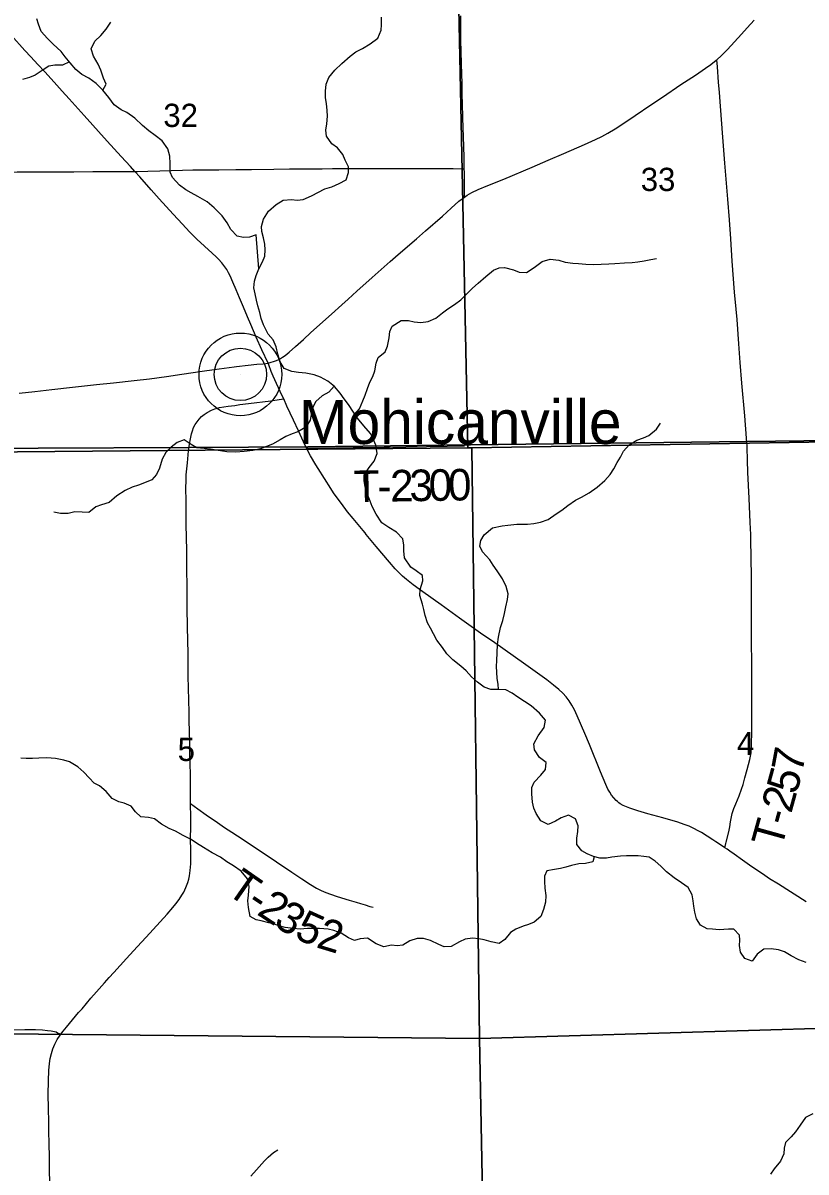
# Model space of a CAD drawing. Extents: x 1874609 to 2204689, y 815661 to 1281160.
# Drawn here: x 2051988 to 2059431, y 986276 to 997204 of the extents above; entities that cross this region are included whole.
import ezdxf

# ---------------------------------------------------------------- set-up
doc = ezdxf.new("R2010")
doc.units = 0
for name, color, linetype in [('GM_X_County_Road', 7, 'Continuous'), ('GM_X_Minor_River', 7, 'Continuous'), ('GM_X_Section', 7, 'Continuous'), ('GM_X_Section_Text', 7, 'Continuous'), ('GM_X_State_Route', 7, 'Continuous'), ('GM_X_Township', 7, 'Continuous'), ('GM_X_Township_Road', 7, 'Continuous'), ('GM_X_Township_Road_Text', 7, 'Continuous'), ('GM_X_Unincorporated', 7, 'Continuous'), ('GM_X_Unincorporated_Location', 7, 'Continuous'), ('GM_X_Unincorporated_Text', 7, 'Continuous')]:
    doc.layers.add(name, color=color, linetype=linetype)

msp = doc.modelspace()

# ---------------------------------------------------------------- linework, layer by layer
at = {"layer": 'GM_X_County_Road'}
for points in [[(2053565, 993151), (2053571, 993199), (2053579, 993248), (2053589, 993295), (2053598, 993326), (2053610, 993356), (2053625, 993385), (2053643, 993412), (2053663, 993437), (2053685, 993461), (2053697, 993472), (2053710, 993482), (2053737, 993499), (2053780, 993522), (2053810, 993534), (2053825, 993539), (2053856, 993546), (2053937, 993560), (2054002, 993567), (2054050, 993574), (2054132, 993585), (2054343, 993612), (2054424, 993623), (2054466, 993629)], [(2053580, 989781), (2053580, 989947), (2053579, 990062), (2053574, 990241), (2053574, 990306), (2053573, 990355), (2053570, 990470), (2053568, 990568), (2053566, 990650), (2053562, 990877), (2053559, 990992), (2053558, 991073), (2053558, 991172), (2053558, 991221), (2053556, 991319), (2053550, 991630), (2053550, 991696), (2053548, 991844), (2053546, 992008), (2053545, 992188), (2053540, 992434), (2053539, 992565), (2053538, 992647), (2053536, 992793), (2053538, 992841), (2053540, 992907), (2053551, 993020), (2053562, 993134), (2053565, 993151)], [(2052347, 987586), (2052369, 987616), (2052400, 987654), (2052516, 987792), (2052549, 987829), (2052634, 987928), (2052688, 987990), (2052764, 988076), (2052808, 988125), (2052852, 988173), (2052972, 988306), (2053038, 988378), (2053114, 988463), (2053158, 988511), (2053357, 988728), (2053411, 988790), (2053442, 988828), (2053472, 988868), (2053499, 988909), (2053516, 988938), (2053537, 988983), (2053554, 989029), (2053563, 989061), (2053570, 989094), (2053577, 989143), (2053583, 989208), (2053584, 989258), (2053583, 989340), (2053581, 989437), (2053582, 989568), (2053584, 989649), (2053580, 989781)], [(2052243, 986161), (2052241, 986309), (2052239, 986407), (2052237, 986555), (2052235, 986653), (2052234, 986735), (2052230, 986899), (2052229, 986932), (2052228, 986964), (2052228, 987013), (2052230, 987144), (2052234, 987242), (2052239, 987307), (2052247, 987355), (2052258, 987402), (2052273, 987448), (2052292, 987493), (2052314, 987536), (2052340, 987577), (2052347, 987586)]]:
    msp.add_lwpolyline(points, dxfattribs=at)
at = {"layer": 'GM_X_Minor_River'}
for points in [[(2054229, 994865), (2054205, 995188), (2054141, 995166), (2054083, 995163), (2054023, 995177), (2053965, 995241), (2053929, 995303), (2053880, 995371), (2053806, 995447), (2053738, 995503), (2053651, 995555), (2053587, 995590), (2053537, 995618), (2053477, 995662), (2053408, 995734), (2053386, 995786), (2053386, 995868), (2053384, 995938), (2053365, 996008), (2053311, 996082), (2053245, 996134), (2053184, 996178), (2053124, 996230), (2053052, 996298), (2052976, 996352), (2052921, 996377), (2052853, 996425), (2052805, 996495), (2052746, 996565), (2052682, 996627), (2052614, 996679), (2052548, 996713), (2052491, 996761), (2052437, 996824), (2052389, 996882), (2052351, 996934), (2052276, 997002), (2052220, 997056), (2052162, 997124), (2052135, 997194), (2052119, 997244)], [(2054229, 994865), (2054264, 994932), (2054286, 994986), (2054290, 995046), (2054286, 995100), (2054275, 995160), (2054257, 995220), (2054255, 995270), (2054275, 995338), (2054322, 995415), (2054394, 995479), (2054462, 995518), (2054540, 995526), (2054594, 995518), (2054650, 995524), (2054730, 995559), (2054858, 995627), (2054922, 995647), (2054992, 995678), (2055060, 995712), (2055081, 995782), (2055081, 995836), (2055051, 995898), (2055029, 995952), (2054976, 996016), (2054922, 996056), (2054872, 996128), (2054865, 996184), (2054875, 996244), (2054881, 996319), (2054879, 996373), (2054872, 996437), (2054864, 996491), (2054862, 996555), (2054870, 996623), (2054895, 996685), (2054953, 996756), (2055019, 996820), (2055099, 996887), (2055152, 996929), (2055214, 996963), (2055288, 997005), (2055362, 997060), (2055392, 997136), (2055396, 997188), (2055397, 997258)], [(2052746, 996565), (2052778, 996621), (2052754, 996679), (2052728, 996755), (2052701, 996813), (2052657, 996887), (2052637, 996959), (2052672, 997030), (2052728, 997084), (2052780, 997144), (2052822, 997211)], [(2052429, 996834), (2052365, 996802), (2052291, 996802), (2052233, 996794), (2052171, 996753), (2052105, 996707), (2052050, 996685), (2051984, 996666)], [(2055142, 993485), (2055185, 993534), (2055217, 993611), (2055240, 993665), (2055264, 993729), (2055286, 993787), (2055312, 993843), (2055333, 993896), (2055345, 993968), (2055363, 994022), (2055431, 994076), (2055452, 994129), (2055468, 994211), (2055474, 994269), (2055496, 994321), (2055582, 994374), (2055652, 994374), (2055706, 994362), (2055770, 994354), (2055838, 994364), (2055912, 994397), (2055975, 994447), (2056027, 994485), (2056089, 994528), (2056151, 994572), (2056207, 994628), (2056261, 994681), (2056314, 994729), (2056388, 994793), (2056460, 994854), (2056514, 994876), (2056564, 994878), (2056650, 994856), (2056704, 994835), (2056774, 994831), (2056846, 994879), (2056922, 994936), (2056998, 994958), (2057082, 994948), (2057142, 994930), (2057214, 994921), (2057268, 994917), (2057338, 994909), (2057406, 994907), (2057482, 994910), (2057556, 994914), (2057614, 994918), (2057705, 994922), (2057777, 994927), (2057831, 994933), (2057891, 994943), (2057957, 994956), (2058009, 994964)], [(2057253, 989452), (2057263, 989513), (2057265, 989569), (2057240, 989635), (2057172, 989670), (2057102, 989644), (2057048, 989612), (2056981, 989582), (2056910, 989615), (2056866, 989685), (2056842, 989737), (2056832, 989793), (2056823, 989874), (2056823, 989932), (2056847, 989984), (2056909, 990050), (2056954, 990104), (2056960, 990171), (2056896, 990218), (2056849, 990292), (2056843, 990347), (2056885, 990425), (2056941, 990503), (2056956, 990573), (2056898, 990641), (2056818, 990709), (2056691, 990793), (2056639, 990829), (2056577, 990863), (2056509, 990866), (2056435, 990864), (2056373, 990886), (2056308, 990934), (2056250, 990986), (2056200, 991041), (2056150, 991087), (2056073, 991147), (2056017, 991205), (2055975, 991265), (2055921, 991335), (2055890, 991393), (2055860, 991447), (2055834, 991499), (2055811, 991569), (2055797, 991627), (2055785, 991677), (2055761, 991759), (2055764, 991815), (2055790, 991898), (2055784, 991948), (2055726, 991993), (2055673, 992027), (2055613, 992117), (2055609, 992185), (2055609, 992238), (2055598, 992298), (2055538, 992361), (2055464, 992405), (2055399, 992451), (2055345, 992531), (2055307, 992605), (2055287, 992655), (2055262, 992719), (2055240, 992791), (2055232, 992853), (2055231, 992903), (2055277, 992976), (2055325, 993036), (2055355, 993110), (2055342, 993188), (2055316, 993248), (2055290, 993300), (2055227, 993374), (2055167, 993446), (2055131, 993502), (2055083, 993574), (2055042, 993630), (2055004, 993684), (2054950, 993746), (2054886, 993798), (2054817, 993836), (2054757, 993857), (2054677, 993873), (2054607, 993881), (2054543, 993889), (2054471, 993918), (2054432, 993982), (2054410, 994055), (2054394, 994125), (2054366, 994191), (2054319, 994245), (2054273, 994333), (2054253, 994395), (2054240, 994449), (2054220, 994513), (2054208, 994569), (2054194, 994629), (2054183, 994685), (2054187, 994749), (2054203, 994801), (2054229, 994865)], [(2054945, 993750), (2054894, 993694), (2054832, 993659), (2054772, 993605), (2054746, 993555), (2054729, 993497), (2054719, 993428), (2054675, 993360), (2054599, 993316), (2054547, 993296), (2054487, 993271), (2054432, 993239), (2054360, 993199), (2054304, 993176), (2054244, 993154), (2054174, 993138), (2054090, 993130), (2054012, 993123), (2053926, 993125), (2053844, 993137), (2053770, 993152), (2053709, 993156), (2053639, 993162), (2053585, 993196), (2053519, 993240), (2053453, 993213), (2053397, 993171), (2053345, 993119), (2053312, 993056), (2053286, 992970), (2053256, 992910), (2053212, 992858), (2053143, 992829), (2053085, 992809), (2053025, 992789), (2052959, 992757), (2052881, 992706), (2052807, 992642), (2052735, 992620), (2052679, 992603), (2052613, 992547), (2052551, 992553), (2052481, 992556), (2052417, 992540), (2052345, 992538), (2052281, 992550)], [(2056509, 990866), (2056503, 990916), (2056494, 990968), (2056492, 991029), (2056490, 991083), (2056492, 991141), (2056495, 991213), (2056499, 991293), (2056507, 991363), (2056528, 991455), (2056550, 991520), (2056564, 991588), (2056578, 991650), (2056593, 991720), (2056599, 991776), (2056581, 991846), (2056546, 991916), (2056496, 991994), (2056456, 992046), (2056424, 992098), (2056355, 992174), (2056331, 992228), (2056339, 992282), (2056371, 992335), (2056450, 992401), (2056542, 992421), (2056598, 992428), (2056682, 992436), (2056732, 992436), (2056784, 992438), (2056844, 992443), (2056908, 992457), (2056980, 992483), (2057056, 992536), (2057110, 992570), (2057168, 992614), (2057240, 992666), (2057296, 992695), (2057370, 992737), (2057447, 992789), (2057517, 992852), (2057569, 992910), (2057605, 992964), (2057636, 993023), (2057666, 993075), (2057696, 993131), (2057750, 993193), (2057824, 993236), (2057886, 993260), (2057938, 993282), (2058009, 993341), (2058049, 993397)], [(2057418, 989275), (2057404, 989225), (2057334, 989210), (2057270, 989208), (2057200, 989192), (2057148, 989175), (2057096, 989163), (2057040, 989153), (2056968, 989141), (2056945, 989091), (2056945, 989038), (2056949, 988976), (2056957, 988906), (2056954, 988842), (2056934, 988772), (2056910, 988706), (2056846, 988651), (2056794, 988631), (2056742, 988615), (2056673, 988587), (2056621, 988554), (2056569, 988486), (2056513, 988450), (2056439, 988465), (2056371, 988483), (2056321, 988493), (2056261, 988499), (2056191, 988491), (2056137, 988464), (2056059, 988420), (2055991, 988416), (2055939, 988440), (2055862, 988477), (2055796, 988497), (2055736, 988497), (2055666, 988473), (2055597, 988432), (2055543, 988426), (2055492, 988432), (2055418, 988416), (2055344, 988447), (2055262, 988501), (2055192, 988493), (2055140, 988479), (2055082, 988504), (2055012, 988546), (2054944, 988572), (2054889, 988586), (2054807, 988592), (2054755, 988593), (2054693, 988591), (2054623, 988585), (2054557, 988591), (2054481, 988602), (2054431, 988614), (2054375, 988632), (2054325, 988646), (2054253, 988664), (2054203, 988675), (2054147, 988707), (2054130, 988791), (2054124, 988854), (2054130, 988910), (2054137, 988990), (2054121, 989064), (2054061, 989136), (2053988, 989188), (2053926, 989227), (2053864, 989269), (2053786, 989311), (2053703, 989361), (2053637, 989405), (2053587, 989437), (2053511, 989476), (2053437, 989516), (2053377, 989544), (2053304, 989584), (2053238, 989636), (2053182, 989649), (2053108, 989655), (2053056, 989701), (2053015, 989755), (2052949, 989785), (2052899, 989795), (2052837, 989829), (2052779, 989896), (2052716, 989948), (2052664, 989974), (2052616, 990026), (2052566, 990078), (2052510, 990130), (2052431, 990176), (2052377, 990194), (2052297, 990209), (2052215, 990215), (2052139, 990213), (2052079, 990210), (2052017, 990210), (2051967, 990212)], [(2059433, 988270), (2059363, 988294), (2059289, 988332), (2059227, 988370), (2059169, 988390), (2059099, 988397), (2059029, 988395), (2058965, 988347), (2058919, 988282), (2058849, 988306), (2058809, 988366), (2058800, 988430), (2058802, 988480), (2058798, 988530), (2058746, 988584), (2058694, 988584), (2058606, 988578), (2058542, 988584), (2058490, 988589), (2058427, 988625), (2058391, 988683), (2058373, 988747), (2058365, 988803), (2058358, 988855), (2058350, 988913), (2058310, 988983), (2058246, 989027), (2058179, 989073), (2058105, 989131), (2058051, 989185), (2057997, 989233), (2057940, 989269), (2057888, 989276), (2057836, 989284), (2057724, 989284), (2057668, 989280), (2057586, 989269), (2057534, 989261), (2057472, 989261), (2057412, 989277), (2057352, 989302), (2057300, 989332), (2057253, 989390), (2057253, 989452)], [(2059497, 986828), (2059426, 986795), (2059376, 986721), (2059330, 986659), (2059290, 986609), (2059236, 986558), (2059223, 986502), (2059221, 986448), (2059189, 986380), (2059127, 986305), (2059092, 986255)]]:
    msp.add_lwpolyline(points, dxfattribs=at)
at = {"layer": 'GM_X_Section'}
for points in [[(2056110, 998434), (2061088, 998551), (2061157, 993245), (2056253, 993162), (2056215, 993163)], [(2050820, 998403), (2056110, 998434), (2056215, 993163), (2050862, 993115)], [(2061157, 993245), (2061417, 993248), (2061440, 987697), (2056326, 987545), (2056253, 993162)], [(2056215, 993163), (2056253, 993162), (2056326, 987545), (2050843, 987600), (2050738, 993114), (2050862, 993115)], [(2050843, 987600), (2056326, 987545), (2056379, 984912), (2056248, 982336), (2050888, 982296)], [(2056326, 987545), (2061440, 987697), (2061547, 982423), (2056248, 982336), (2056379, 984912)]]:
    msp.add_lwpolyline(points, close=True, dxfattribs=at)
at = {"layer": 'GM_X_State_Route'}
for points in [[(2053823, 994980), (2053786, 995016), (2053714, 995082), (2053641, 995149), (2053571, 995219), (2053503, 995290), (2053415, 995387), (2053283, 995533), (2053206, 995618), (2053098, 995741), (2053051, 995792), (2053009, 995838), (2052920, 995935), (2052789, 996081), (2052569, 996325), (2052426, 996483), (2052360, 996556), (2052283, 996641), (2052194, 996738), (2052128, 996810), (2052061, 996883), (2052006, 996943), (2051874, 997088), (2051742, 997233)], [(2056183, 995548), (2056183, 995577), (2056183, 995603), (2056183, 995635), (2056184, 995683), (2056183, 995782), (2056182, 995818), (2056180, 995929), (2056174, 996126), (2056171, 996207), (2056168, 996306), (2056164, 996437), (2056163, 996519), (2056161, 996634), (2056159, 996715), (2056154, 996929), (2056150, 997043), (2056149, 997174), (2056149, 997273)], [(2056183, 995548), (2056211, 995568), (2056254, 995593), (2056314, 995621), (2056405, 995659), (2056557, 995719), (2056829, 995834), (2056979, 995899), (2057130, 995964), (2057325, 996048), (2057430, 996095), (2057489, 996124), (2057546, 996156), (2057616, 996198), (2057726, 996269), (2057808, 996324), (2057957, 996425), (2058065, 996498), (2058242, 996618), (2058379, 996709), (2058474, 996773), (2058527, 996810), (2058578, 996851), (2058583, 996855), (2058626, 996895), (2058683, 996953), (2058750, 997025), (2058817, 997098), (2058872, 997158), (2058939, 997230)], [(2054318, 993970), (2054397, 993995), (2054426, 994008), (2054454, 994025), (2054480, 994043), (2054518, 994074), (2054579, 994128), (2054653, 994194), (2054725, 994260), (2054919, 994436), (2055017, 994523), (2055078, 994578), (2055162, 994654), (2055307, 994785), (2055393, 994861), (2055479, 994936), (2055553, 995001), (2055727, 995151), (2055813, 995226), (2055974, 995366), (2056059, 995442), (2056132, 995508), (2056171, 995539), (2056183, 995548)], [(2054892, 992810), (2054875, 992836), (2054770, 993003), (2054720, 993088), (2054690, 993146), (2054684, 993159), (2054654, 993220), (2054606, 993324), (2054559, 993428), (2054497, 993561), (2054466, 993629), (2054449, 993665), (2054366, 993844), (2054347, 993890), (2054325, 993952), (2054318, 993970), (2054258, 994095), (2054204, 994215), (2054153, 994335), (2054122, 994410), (2054084, 994500), (2054064, 994545), (2054045, 994590), (2054013, 994665), (2053982, 994740), (2053956, 994800), (2053942, 994829), (2053926, 994858), (2053908, 994885), (2053878, 994923), (2053845, 994959), (2053823, 994980)], [(2051952, 993684), (2052099, 993700), (2052262, 993719), (2052458, 993740), (2052686, 993765), (2052849, 993782), (2053044, 993804), (2053190, 993820), (2053352, 993842), (2053498, 993864), (2053692, 993894), (2053806, 993909), (2053996, 993935), (2054016, 993938), (2054129, 993950), (2054210, 993958), (2054270, 993963), (2054318, 993970)], [(2059432, 988845), (2059168, 989012), (2059085, 989065), (2059017, 989111), (2058935, 989166), (2058895, 989194), (2058828, 989241), (2058748, 989298), (2058708, 989326), (2058681, 989345), (2058658, 989360), (2058627, 989381), (2058572, 989417), (2058545, 989434), (2058491, 989470), (2058436, 989506), (2058407, 989522), (2058364, 989544), (2058319, 989564), (2058274, 989582), (2058212, 989602), (2058070, 989643), (2057928, 989683), (2057833, 989711), (2057755, 989737), (2057724, 989749), (2057694, 989763), (2057665, 989779), (2057652, 989788), (2057638, 989799), (2057626, 989810), (2057603, 989834), (2057583, 989860), (2057565, 989888), (2057548, 989917), (2057527, 989962), (2057477, 990083), (2057372, 990341), (2057328, 990447), (2057256, 990613), (2057229, 990672), (2057206, 990715), (2057180, 990757), (2057151, 990795), (2057118, 990831), (2057082, 990864), (2057032, 990906), (2056967, 990956), (2056767, 991100), (2056647, 991185), (2056473, 991308), (2056337, 991401), (2056136, 991544), (2055964, 991670), (2055790, 991794), (2055698, 991862), (2055633, 991912), (2055595, 991944), (2055560, 991977), (2055526, 992013), (2055472, 992075), (2055346, 992226), (2055251, 992340), (2055239, 992354), (2055220, 992377), (2055125, 992490), (2055073, 992554), (2055014, 992633), (2054947, 992726), (2054892, 992810)]]:
    msp.add_lwpolyline(points, dxfattribs=at)
at = {"layer": 'GM_X_Township'}
for points in [[(2071959, 1001676), (2072021, 996047), (2072065, 993379), (2071978, 993380), (2063756, 993282), (2058868, 993223), (2056242, 993192), (2055482, 993183), (2054696, 993173), (2053568, 993168), (2050693, 993155), (2045626, 993121), (2045517, 995688), (2045485, 1001053)], [(2045626, 993121), (2050693, 993155), (2053568, 993168), (2054696, 993173), (2055482, 993183), (2056242, 993192), (2058868, 993223), (2063756, 993282), (2071978, 993380), (2071988, 991894), (2071996, 990692), (2072013, 988008), (2072047, 982707)]]:
    msp.add_lwpolyline(points, dxfattribs=at)
at = {"layer": 'GM_X_Township_Road'}
for points in [[(2058868, 993218), (2058866, 993245), (2058865, 993255), (2058848, 993468), (2058821, 993778), (2058805, 993974), (2058791, 994154), (2058775, 994383), (2058766, 994481), (2058752, 994645), (2058730, 994939), (2058715, 995152), (2058702, 995332), (2058686, 995528), (2058660, 995872), (2058641, 996117), (2058619, 996412), (2058608, 996543), (2058599, 996641), (2058588, 996788), (2058583, 996855)], [(2053051, 995792), (2053077, 995792), (2053175, 995796), (2053290, 995799), (2053503, 995805), (2053602, 995806), (2053700, 995807), (2053848, 995809), (2054012, 995811), (2054160, 995812), (2054373, 995815), (2054520, 995817), (2054586, 995818), (2054750, 995818), (2054832, 995818), (2054930, 995819), (2055028, 995820), (2055094, 995820), (2055160, 995820), (2055225, 995820), (2055388, 995820), (2055470, 995820), (2055617, 995820), (2055716, 995820), (2055863, 995820), (2055961, 995820), (2056076, 995819), (2056158, 995818), (2056182, 995818)], [(2049203, 995751), (2049226, 995751), (2049504, 995753), (2049701, 995755), (2049881, 995758), (2049995, 995760), (2050077, 995761), (2050159, 995762), (2050291, 995763), (2050487, 995764), (2050553, 995764), (2050733, 995767), (2050914, 995770), (2051078, 995772), (2051275, 995776), (2051702, 995784), (2051816, 995786), (2051931, 995787), (2052325, 995788), (2052472, 995789), (2052652, 995791), (2052848, 995791), (2052946, 995792), (2053051, 995792)], [(2055471, 993171), (2055628, 993173), (2055824, 993175), (2056021, 993179), (2056184, 993181)], [(2058658, 989360), (2058668, 989399), (2058672, 989414), (2058697, 989510), (2058706, 989558), (2058713, 989607), (2058721, 989655), (2058729, 989687), (2058745, 989734), (2058763, 989779), (2058795, 989855), (2058819, 989916), (2058834, 989963), (2058849, 990026), (2058870, 990105), (2058885, 990152), (2058898, 990199), (2058904, 990231), (2058908, 990263), (2058912, 990328), (2058915, 990475), (2058915, 990508), (2058917, 990557), (2058916, 990590), (2058915, 990688), (2058916, 990786), (2058916, 990933), (2058915, 991165), (2058914, 991269), (2058914, 991418), (2058913, 991529), (2058913, 991645), (2058912, 991736), (2058913, 991817), (2058913, 991882), (2058912, 991964), (2058910, 992089), (2058909, 992166), (2058907, 992244), (2058906, 992340), (2058901, 992454), (2058890, 992684), (2058879, 992930), (2058875, 993045), (2058874, 993084), (2058872, 993130), (2058870, 993179), (2058868, 993218)], [(2054684, 993159), (2054712, 993159), (2054778, 993161), (2054965, 993163), (2055126, 993166), (2055269, 993168), (2055420, 993170), (2055471, 993171)], [(2053580, 989781), (2053650, 989731), (2053729, 989674), (2053837, 989599), (2053904, 989554), (2053972, 989509), (2054028, 989474), (2054071, 989444), (2054171, 989378), (2054289, 989298), (2054399, 989225), (2054544, 989127), (2054639, 989063), (2054721, 989010), (2054778, 988977), (2054821, 988954), (2054866, 988934), (2054912, 988917), (2054974, 988897), (2055089, 988862), (2055154, 988842), (2055197, 988829), (2055239, 988816), (2055286, 988802), (2055317, 988796)], [(2051857, 987628), (2052006, 987630), (2052108, 987632), (2052173, 987628), (2052222, 987623), (2052255, 987619), (2052287, 987612), (2052302, 987608), (2052317, 987601), (2052347, 987586)], [(2054154, 986237), (2054207, 986298), (2054284, 986383), (2054319, 986418), (2054343, 986439), (2054369, 986460), (2054410, 986487)]]:
    msp.add_lwpolyline(points, dxfattribs=at)
at = {"layer": 'GM_X_Unincorporated'}
for radius in [393, 249]:
    msp.add_circle((2054054, 993862), radius, dxfattribs=at)
at = {"layer": 'GM_X_Unincorporated_Location'}
msp.add_line((2054054, 993862), (2054054, 993862), dxfattribs=at)

# ---------------------------------------------------------------- texts
at = {"layer": 'GM_X_Section_Text'}
for s, p in [('32', (2053322, 996215)), ('33', (2057860, 995606)), ('4', (2058775, 990241)), ('5', (2053458, 990185))]:
    msp.add_text(s, height=221, rotation=0, dxfattribs=at).set_placement(p)
at = {"layer": 'GM_X_Township_Road_Text'}
for s, rotation, p in [('2', 0.8668, (2055480, 992652)), ('3', 0.8726, (2055663, 992655)), ('0', 0.8862, (2055846, 992658)), ('0', 0.9331, (2056030, 992661)), ('T', 0.8647, (2055134, 992647)), ('-', 0.8651, (2055358, 992650)), ('7', 79.4541, (2059394, 990062)), ('5', 74.7389, (2059339, 989858)), ('2', 74.5448, (2059290, 989679)), ('-', 74.5181, (2059257, 989560)), ('T', 74.5032, (2059197, 989343)), ('T', 325.1224, (2053907, 988932)), ('2', 326.6804, (2054201, 988731)), ('-', 326.6167, (2054098, 988799)), ('3', 327.46, (2054359, 988627)), ('5', 335.679, (2054556, 988506)), ('2', 343.1498, (2054765, 988415))]:
    msp.add_text(s, height=300, rotation=rotation, dxfattribs=at).set_placement(p)
at = {"layer": 'GM_X_Unincorporated_Text'}
msp.add_text('Mohicanville', height=417, rotation=0, dxfattribs=at).set_placement((2054609, 993200))

doc.saveas('drawing.dxf')
